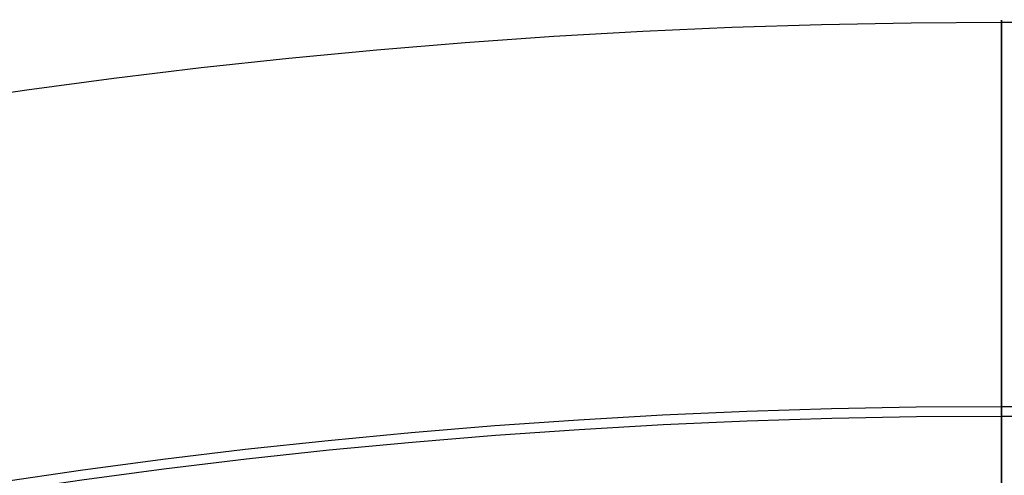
# Model space of a CAD drawing. Header units: millimetres. Extents: x -81 to 429, y -255 to 255.
# Tile 328 of 422: x 138 to 174, y 238 to 255. Entities that reach past the tile are written whole.
import ezdxf

# ---------------------------------------------------------------- set-up
doc = ezdxf.new("R2010")
doc.units = ezdxf.units.MM
doc.layers.add('Flora Ø50', color=5, linetype='Continuous', true_color=0x0000ff)

msp = doc.modelspace()

# ---------------------------------------------------------------- linework, layer by layer
at = {"layer": 'Flora Ø50'}
for centre, radius in [((174, 0, 374.187), 254.918), ((174, 0, 355.325), 240.858), ((174, 0, 345.703), 240.505)]:
    msp.add_circle(centre, radius, dxfattribs=at)
for points, weights, knots in [([(174, 240.858, 355.325), (174, 256.45, 358.374), (174, 254.918, 374.187), (174, 253.387, 390), (174, 237.5, 390), (174, 230.283, 390), (174, 223.067, 390)], [1, 0.740405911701, 1, 0.740405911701, 1, 1, 1], [369.682222, 369.682222, 369.682222, 395.481502, 395.481502, 421.280782, 421.280782, 435.714096, 435.714096, 435.714096]), ([(174, 230.483, 340), (174, 234.232, 340), (174, 234.513, 340), (174, 240.223, 340), (174, 240.505, 345.703), (174, 240.682, 350.514), (174, 240.858, 355.325)], [1, 1, 1, 0.724407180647, 1, 1, 1], [345.245048, 345.245048, 345.245048, 345.806596, 345.806596, 354.934064, 354.934064, 369.682222, 369.682222, 369.682222])]:
    msp.add_rational_spline(points, weights, degree=2, knots=knots, dxfattribs=at)

doc.saveas('drawing.dxf')
